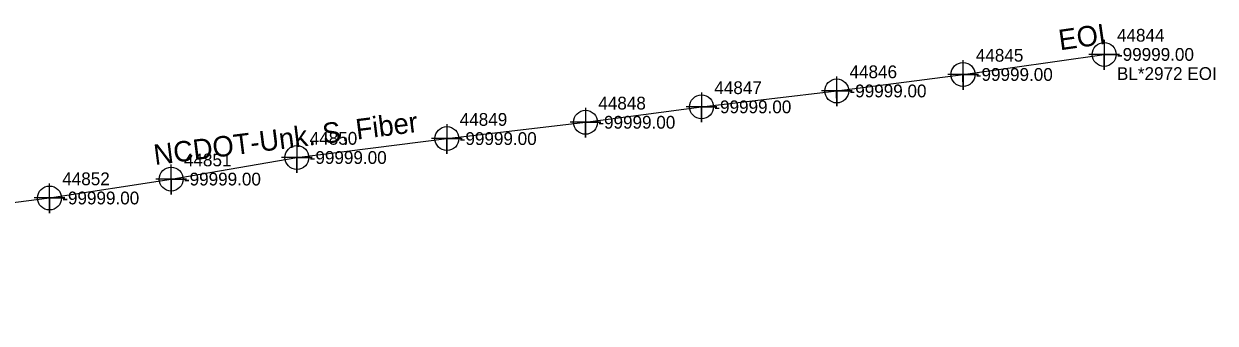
# Model space of a CAD drawing. Extents: x 2083698 to 2094313, y 743246 to 752873.
# Drawn here: x 2086551.3 to 2086784.4, y 747901.7 to 747960.3 of the extents above; entities that cross this region are included whole.
import ezdxf

# ---------------------------------------------------------------- set-up
doc = ezdxf.new("R2010")
doc.units = 0
for name, color, linetype in [('Exist Right of Way Line Leader', 7, 'Continuous'), ('Exist Right of Way Line Text', 7, 'Continuous'), ('Exist Utilities Telephone UG Conduit SUE LOS B', 7, 'Continuous'), ('Exist Utilities Telephone UG Conduit SUE LOS B Text', 7, 'Continuous'), ('Scratch_Level_2', 7, 'Continuous'), ('Scratch_Level_3', 7, 'Continuous')]:
    doc.layers.add(name, color=color, linetype=linetype)

msp = doc.modelspace()

# ---------------------------------------------------------------- linework, layer by layer
at = {"layer": 'Exist Right of Way Line Text'}
for points in [[(2086762.62, 747957.1), (2086762.65, 747951.28), (2086762.63, 747954.28), (2086765.65, 747954.28), (2086759.65, 747954.28)], [(2086735, 747953.18), (2086735.04, 747947.36), (2086735.02, 747950.36), (2086738.04, 747950.36), (2086732.04, 747950.36)], [(2086710.3, 747949.94), (2086710.34, 747944.13), (2086710.32, 747947.13), (2086713.34, 747947.13), (2086707.34, 747947.13)], [(2086683.87, 747946.84), (2086683.9, 747941.02), (2086683.88, 747944.02), (2086686.9, 747944.02), (2086680.9, 747944.02)], [(2086661.18, 747943.82), (2086661.21, 747938), (2086661.19, 747941), (2086664.21, 747941), (2086658.21, 747941)], [(2086634.07, 747940.63), (2086634.1, 747934.81), (2086634.08, 747937.81), (2086637.1, 747937.81), (2086631.1, 747937.81)], [(2086604.73, 747936.92), (2086604.76, 747931.11), (2086604.74, 747934.11), (2086607.76, 747934.11), (2086601.76, 747934.11)], [(2086580.13, 747932.71), (2086580.16, 747926.89), (2086580.14, 747929.89), (2086583.16, 747929.89), (2086577.16, 747929.89)], [(2086556.32, 747929), (2086556.36, 747923.19), (2086556.34, 747926.19), (2086559.36, 747926.19), (2086553.36, 747926.19)]]:
    msp.add_lwpolyline(points, dxfattribs=at)
for centre in [(2086762.65, 747954.28), (2086735.04, 747950.36), (2086710.34, 747947.13), (2086683.9, 747944.02), (2086661.21, 747941), (2086634.1, 747937.81), (2086604.76, 747934.11), (2086580.16, 747929.89), (2086556.36, 747926.19)]:
    msp.add_circle(centre, 2.34, dxfattribs=at)
at = {"layer": 'Exist Utilities Telephone UG Conduit SUE LOS B'}
msp.add_lwpolyline([(2086355.56, 747903.58), (2086361.12, 747905.03), (2086374.41, 747901.7), (2086389.55, 747901.88), (2086400.22, 747903.06), (2086400.22, 747903.07), (2086431.93, 747908.62), (2086448.56, 747911.28), (2086448.58, 747911.25), (2086458.72, 747912.12), (2086458.69, 747912.03), (2086483.59, 747916.57), (2086507.46, 747919.77), (2086533.01, 747923.23), (2086556.36, 747926.19), (2086580.16, 747929.89), (2086604.76, 747934.11), (2086634.1, 747937.81), (2086661.21, 747941), (2086683.9, 747944.02), (2086710.34, 747947.13), (2086735.04, 747950.36), (2086762.65, 747954.28)], dxfattribs=at)

# ---------------------------------------------------------------- texts
at = {"layer": 'Exist Right of Way Line Leader'}
for s, p in [('44844', (2086765.15, 747956.78)), ('44845', (2086737.54, 747952.86)), ('44846', (2086712.84, 747949.63)), ('44847', (2086686.4, 747946.52)), ('44848', (2086663.71, 747943.5)), ('44849', (2086636.6, 747940.31)), ('44850', (2086607.26, 747936.61)), ('44851', (2086582.66, 747932.39)), ('44852', (2086558.86, 747928.69))]:
    msp.add_text(s, height=2.5, dxfattribs=at).set_placement(p)
at = {"layer": 'Exist Utilities Telephone UG Conduit SUE LOS B Text'}
for s, rotation, p in [('EOI', 8.0793, (2086754.02, 747955.08)), ('NCDOT-Unk. S, Fiber', 7.1974, (2086577, 747932.62))]:
    msp.add_text(s, height=4, rotation=rotation, dxfattribs=at).set_placement(p)
at = {"layer": 'Scratch_Level_2'}
for p in [(2086765.15, 747953.03), (2086737.54, 747949.11), (2086712.84, 747945.88), (2086686.4, 747942.77), (2086663.71, 747939.75), (2086636.6, 747936.56), (2086607.26, 747932.86), (2086582.66, 747928.64), (2086558.86, 747924.94)]:
    msp.add_text('-99999.00', height=2.5, dxfattribs=at).set_placement(p)
at = {"layer": 'Scratch_Level_3'}
msp.add_text('BL*2972 EOI', height=2.5, dxfattribs=at).set_placement((2086765.15, 747949.28))

doc.saveas('drawing.dxf')
